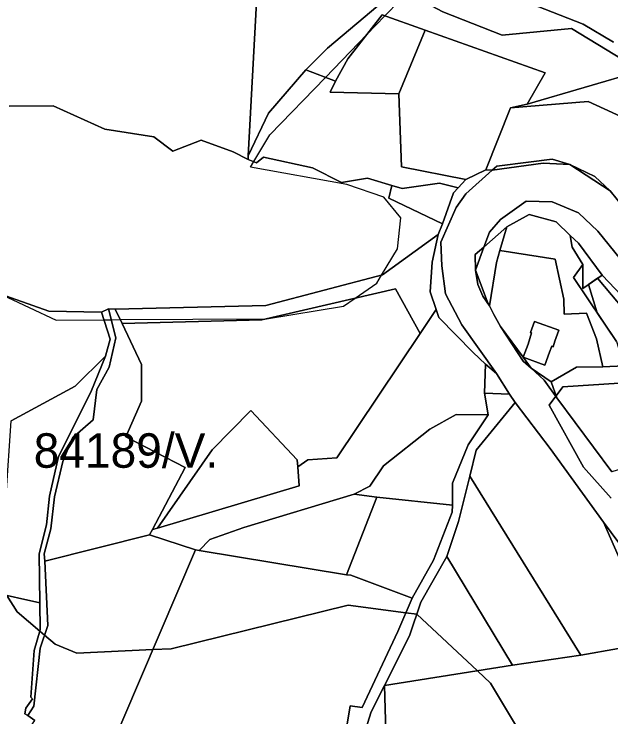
# Model space of a CAD drawing. Extents: x -477304 to -465429, y -1159113 to -1149210.
# Drawn here: x -475720.8 to -475461.1, y -1151883.2 to -1151577.4 of the extents above; entities that cross this region are included whole.
import ezdxf

# ---------------------------------------------------------------- set-up
doc = ezdxf.new("R2010")
doc.units = 0
for name, color, linetype in [('BPEJ_s', 7, 'Continuous'), ('orna_s', 7, 'Continuous'), ('ostatni_s', 7, 'Continuous'), ('PUPFL_s', 7, 'Continuous'), ('trav_porost_s', 7, 'Continuous')]:
    doc.layers.add(name, color=color, linetype=linetype)

msp = doc.modelspace()

# ---------------------------------------------------------------- linework, layer by layer
at = {"layer": 'BPEJ_s'}
for points in [[(-475726.03, -1151699.52), (-475702.5, -1151710.5), (-475681.69, -1151710.39), (-475678.56, -1151710.37), (-475674.62, -1151710.35), (-475611.47, -1151710), (-475611, -1151710), (-475577.5, -1151704.5), (-475572.39, -1151700.97), (-475563, -1151694.5), (-475560.89, -1151690.98), (-475554, -1151679.5), (-475552.5, -1151666), (-475560, -1151657), (-475576, -1151651.5), (-475618, -1151644), (-475616.55, -1151641.61), (-475609.5, -1151630), (-475585.3, -1151604.94), (-475567.31, -1151586.32), (-475559.45, -1151578.18), (-475553, -1151571.5)], [(-475726.03, -1151699.52), (-475702.5, -1151710.5), (-475681.69, -1151710.39), (-475678.56, -1151710.37), (-475674.62, -1151710.35), (-475611.47, -1151710), (-475611, -1151710), (-475577.5, -1151704.5), (-475572.39, -1151700.97), (-475563, -1151694.5), (-475560.89, -1151690.98), (-475554, -1151679.5), (-475552.5, -1151666), (-475560, -1151657), (-475576, -1151651.5), (-475618, -1151644), (-475616.55, -1151641.61), (-475609.5, -1151630), (-475585.3, -1151604.94), (-475567.31, -1151586.32), (-475559.45, -1151578.18), (-475553, -1151571.5)], [(-475458.64, -1151719.87), (-475467.06, -1151707.37), (-475470.88, -1151695.11), (-475467, -1151692.37), (-475452.5, -1151709.5)], [(-475452.5, -1151709.5), (-475467, -1151692.37), (-475470.88, -1151695.11), (-475467.06, -1151707.37), (-475458.64, -1151719.87)], [(-475461, -1151788), (-475473, -1151774.5), (-475488, -1151747.5), (-475485.12, -1151743.66), (-475484.95, -1151743.43), (-475482, -1151739.5), (-475457.5, -1151738)], [(-475457.5, -1151738), (-475482, -1151739.5), (-475484.95, -1151743.43), (-475485.12, -1151743.66), (-475488, -1151747.5), (-475473, -1151774.5), (-475461, -1151788)], [(-475723.92, -1151830.36), (-475719.5, -1151837.5), (-475709.66, -1151845.85), (-475707.53, -1151847.65), (-475703, -1151851.5), (-475693.5, -1151855.5), (-475660.44, -1151853.89), (-475652.5, -1151853.5), (-475575.5, -1151834.5), (-475550.34, -1151837.85), (-475545.52, -1151838.5), (-475519.21, -1151863.15), (-475513.5, -1151868.5), (-475500, -1151891)], [(-475500, -1151891), (-475513.5, -1151868.5), (-475519.21, -1151863.15), (-475545.52, -1151838.5), (-475550.34, -1151837.85), (-475575.5, -1151834.5), (-475652.5, -1151853.5), (-475660.44, -1151853.89), (-475693.5, -1151855.5), (-475703, -1151851.5), (-475707.53, -1151847.65), (-475709.66, -1151845.85), (-475719.5, -1151837.5), (-475723.92, -1151830.36)]]:
    msp.add_lwpolyline(points, dxfattribs=at)
at = {"layer": 'orna_s'}
msp.add_lwpolyline([(-475515.01, -1151702.33), (-475520.11, -1151688.86), (-475516.37, -1151678.75), (-475506.43, -1151670.02), (-475509.41, -1151680.25), (-475510.92, -1151685.42), (-475514.01, -1151704.33)], close=True, dxfattribs=at)
at = {"layer": 'ostatni_s'}
for points in [[(-475447.95, -1151602.12), (-475478.29, -1151583.65), (-475508.45, -1151586.54), (-475534.2, -1151576.45), (-475546.65, -1151569.69), (-475549.82, -1151562.88), (-475551.86, -1151559.45), (-475571.81, -1151545.98), (-475593.84, -1151536.86), (-475613.3, -1151534.74), (-475638.21, -1151531.66), (-475651.19, -1151539.48), (-475658.92, -1151526.63), (-475641.86, -1151528.43), (-475619.14, -1151526.11), (-475572.32, -1151543.76), (-475509.1, -1151567.65), (-475473.2, -1151581.78), (-475460.03, -1151589.65)], [(-475460.03, -1151589.65), (-475473.2, -1151581.78), (-475509.1, -1151567.65), (-475572.32, -1151543.76), (-475619.14, -1151526.11), (-475641.86, -1151528.43), (-475658.92, -1151526.63)], [(-475457.74, -1151807.45), (-475464.33, -1151798.38), (-475487.51, -1151766.47), (-475502.82, -1151746.43), (-475505.2, -1151742.74), (-475510.95, -1151733.81), (-475526, -1151712.58), (-475533.12, -1151699.1), (-475534.69, -1151687), (-475535.19, -1151676.59), (-475528.52, -1151661.6), (-475524.22, -1151655.64), (-475512.77, -1151645.35), (-475490.57, -1151642.2), (-475479, -1151642.87), (-475461.49, -1151654.29), (-475455.38, -1151661.9)], [(-475457, -1151684.02), (-475466.79, -1151671.9), (-475475.28, -1151663.81), (-475486.72, -1151659.07), (-475497.99, -1151658.81), (-475509.17, -1151666.78), (-475513.99, -1151672.32), (-475516.37, -1151678.75), (-475520.15, -1151682.07), (-475520.11, -1151688.86), (-475519, -1151695.1), (-475516.81, -1151700.09), (-475514.01, -1151704.33), (-475512.08, -1151708.17), (-475509.15, -1151713.3), (-475504.26, -1151720.84), (-475499.3, -1151728.35), (-475495.89, -1151731.45), (-475490.19, -1151736.63), (-475484.62, -1151744.36), (-475460.72, -1151776.51)], [(-475456.56, -1151699.79), (-475464.97, -1151690.94), (-475475.2, -1151677.05), (-475478.79, -1151673.67), (-475484.97, -1151667.85), (-475496.74, -1151664.61), (-475506.43, -1151670.02), (-475516.37, -1151678.75), (-475513.99, -1151672.32), (-475509.17, -1151666.78), (-475497.99, -1151658.81), (-475486.72, -1151659.07), (-475475.28, -1151663.81), (-475466.79, -1151671.9), (-475457, -1151684.02)]]:
    msp.add_lwpolyline(points, dxfattribs=at)
for points in [[(-475510.81, -1151643.59), (-475497.03, -1151641.79), (-475486.68, -1151640.6), (-475479, -1151642.87), (-475490.57, -1151642.2), (-475512.77, -1151645.35)], [(-475479, -1151642.87), (-475468.12, -1151648.08), (-475461.49, -1151654.29)], [(-475534.69, -1151687), (-475533.12, -1151699.1), (-475526, -1151712.58), (-475510.95, -1151733.81), (-475515.76, -1151729.65), (-475521.02, -1151724.61), (-475536.05, -1151709.48), (-475537.2, -1151706), (-475539.76, -1151698.3), (-475538.94, -1151685.3), (-475536.23, -1151673.25), (-475534.34, -1151668.68), (-475529.55, -1151655.2), (-475527.56, -1151652.99), (-475524.28, -1151649.38), (-475515.53, -1151645.12), (-475512.77, -1151645.35), (-475524.22, -1151655.64), (-475528.52, -1151661.6), (-475535.19, -1151676.59)], [(-475556.46, -1151651.95), (-475551.9, -1151653.25), (-475535.64, -1151650.94), (-475527.56, -1151652.99), (-475529.55, -1151655.2), (-475534.34, -1151668.68), (-475557.81, -1151657.53)], [(-475520.11, -1151688.86), (-475520.15, -1151682.07), (-475516.37, -1151678.75)], [(-475519, -1151695.1), (-475520.11, -1151688.86), (-475515.01, -1151702.33), (-475514.01, -1151704.33), (-475516.81, -1151700.09)], [(-475680.97, -1151726.26), (-475679.01, -1151718.78), (-475682.72, -1151707.15), (-475679.75, -1151705.71), (-475676.56, -1151718.25), (-475679.44, -1151731.04), (-475684.81, -1151740.72), (-475686.42, -1151753.95), (-475695.42, -1151761.75), (-475699.66, -1151772.09), (-475703.2, -1151787.45), (-475704.88, -1151801.37), (-475707.79, -1151812.21), (-475707.47, -1151815.35), (-475706.12, -1151843.38), (-475709.4, -1151853.3), (-475712.17, -1151878.47), (-475714.82, -1151882.56), (-475716.21, -1151881.81), (-475715.69, -1151879.32), (-475712.75, -1151875.31), (-475713.47, -1151874.62), (-475712.06, -1151854.29), (-475709.49, -1151845.25), (-475709.6, -1151833.6), (-475709.84, -1151812.22), (-475706.69, -1151799.6), (-475705.42, -1151787.17), (-475701.56, -1151769.89), (-475687.4, -1151741.9)], [(-475499.25, -1151726.64), (-475497.16, -1151721.01), (-475495.65, -1151716.14), (-475496.12, -1151715.98), (-475494.42, -1151711.17), (-475483.77, -1151714.94), (-475485.47, -1151719.75), (-475486.31, -1151722.11), (-475486.89, -1151721.9), (-475487.85, -1151724.49), (-475489.94, -1151730.12)], [(-475499.3, -1151728.35), (-475504.26, -1151720.84), (-475509.15, -1151713.3), (-475499.25, -1151726.64), (-475495.89, -1151731.45)], [(-475490.19, -1151736.63), (-475495.89, -1151731.45), (-475487.09, -1151737.37), (-475484.62, -1151744.36)]]:
    msp.add_lwpolyline(points, close=True, dxfattribs=at)
at = {"layer": 'PUPFL_s'}
for points in [[(-475613.3, -1151534.74), (-475618.9, -1151639.15), (-475618.98, -1151640.7), (-475625.55, -1151637.41), (-475639.48, -1151632.21), (-475651.79, -1151637.1), (-475659.95, -1151630.81), (-475681.29, -1151627.42), (-475703.84, -1151617.39), (-475723.01, -1151617.41)], [(-475723.01, -1151617.41), (-475703.84, -1151617.39), (-475681.29, -1151627.42), (-475659.95, -1151630.81), (-475651.79, -1151637.1), (-475639.48, -1151632.21), (-475625.55, -1151637.41), (-475618.98, -1151640.7), (-475615.31, -1151642.08), (-475612.25, -1151639.72), (-475591.03, -1151644.33), (-475578.34, -1151650.64), (-475567.01, -1151648.82), (-475556.46, -1151651.95), (-475557.81, -1151657.53), (-475534.34, -1151668.68), (-475536.23, -1151673.25), (-475560.44, -1151690.86), (-475611.21, -1151704.12), (-475676.78, -1151705.82), (-475679.75, -1151705.71), (-475682.72, -1151707.15), (-475705.73, -1151706.67), (-475729.18, -1151698.41)], [(-475458.64, -1151719.87), (-475477.39, -1151692.01), (-475473.27, -1151686.4), (-475473.35, -1151696.85), (-475464.97, -1151690.94), (-475456.56, -1151699.79)], [(-475729.18, -1151698.41), (-475705.73, -1151706.67), (-475682.72, -1151707.15), (-475679.01, -1151718.78), (-475680.97, -1151726.26), (-475694.24, -1151739.29), (-475722.15, -1151754.43)]]:
    msp.add_lwpolyline(points, dxfattribs=at)
for points in [[(-475618.9, -1151639.15), (-475613.3, -1151534.74), (-475593.84, -1151536.86), (-475571.81, -1151545.98), (-475551.86, -1151559.45), (-475549.82, -1151562.88), (-475584.48, -1151592.22), (-475593.83, -1151601.68), (-475610.15, -1151620.49)], [(-475560.61, -1151577.77), (-475575.6, -1151596.89), (-475580.99, -1151606.59), (-475593.83, -1151601.68), (-475584.48, -1151592.22), (-475549.82, -1151562.88), (-475546.65, -1151569.69), (-475534.2, -1151576.45), (-475508.45, -1151586.54), (-475478.29, -1151583.65), (-475447.95, -1151602.12), (-475497.6, -1151616.58), (-475489.73, -1151602.97), (-475541.98, -1151584.34)], [(-475575.6, -1151596.89), (-475560.61, -1151577.77), (-475541.98, -1151584.34), (-475553.33, -1151612.04), (-475583.3, -1151611.42), (-475580.99, -1151606.59)], [(-475567.01, -1151648.82), (-475578.34, -1151650.64), (-475591.03, -1151644.33), (-475612.25, -1151639.72), (-475615.31, -1151642.08), (-475618.98, -1151640.7), (-475618.9, -1151639.15), (-475610.15, -1151620.49), (-475593.83, -1151601.68), (-475580.99, -1151606.59), (-475583.3, -1151611.42), (-475553.33, -1151612.04), (-475552.22, -1151643.87), (-475524.28, -1151649.38), (-475527.56, -1151652.99), (-475535.64, -1151650.94), (-475551.9, -1151653.25), (-475556.46, -1151651.95)], [(-475554.84, -1151696.92), (-475613.06, -1151710.37), (-475673.83, -1151711.99), (-475676.78, -1151705.82), (-475611.21, -1151704.12), (-475560.44, -1151690.86), (-475536.23, -1151673.25), (-475538.94, -1151685.3), (-475539.76, -1151698.3), (-475537.2, -1151706), (-475544.08, -1151716.42)], [(-475593.02, -1151771.39), (-475597.4, -1151774.35), (-475597.63, -1151771.3), (-475617.81, -1151749.87), (-475634.65, -1151766.97), (-475658.39, -1151801), (-475660.61, -1151801.66), (-475646.31, -1151774.69), (-475672.21, -1151761.29), (-475665.37, -1151745.76), (-475665.31, -1151729.79), (-475673.83, -1151711.99), (-475613.06, -1151710.37), (-475554.84, -1151696.92), (-475544.08, -1151716.42), (-475580.39, -1151770.48)], [(-475686.42, -1151753.95), (-475684.81, -1151740.72), (-475679.44, -1151731.04), (-475676.56, -1151718.25), (-475679.75, -1151705.71), (-475676.78, -1151705.82), (-475673.83, -1151711.99), (-475665.31, -1151729.79), (-475665.37, -1151745.76), (-475672.21, -1151761.29), (-475646.31, -1151774.69), (-475660.61, -1151801.66), (-475661.85, -1151804), (-475707.47, -1151815.35), (-475707.79, -1151812.21), (-475704.88, -1151801.37), (-475703.2, -1151787.45), (-475699.66, -1151772.09), (-475695.42, -1151761.75)], [(-475565.97, -1151782.75), (-475572.86, -1151786.31), (-475620.9, -1151800.71), (-475635.66, -1151805.99), (-475640.28, -1151810.83), (-475641.86, -1151810.44), (-475661.85, -1151804), (-475660.61, -1151801.66), (-475658.39, -1151801), (-475596.77, -1151782.61), (-475597.4, -1151774.35), (-475593.02, -1151771.39), (-475580.39, -1151770.48), (-475544.08, -1151716.42), (-475537.2, -1151706), (-475536.05, -1151709.48), (-475521.02, -1151724.61), (-475515.76, -1151729.65), (-475516.15, -1151742.4), (-475514.53, -1151751.74), (-475528.43, -1151751.57), (-475539.9, -1151757.97), (-475560.09, -1151773.92)], [(-475487.09, -1151737.37), (-475476.03, -1151731.03), (-475464.67, -1151730.88), (-475455.38, -1151730.39), (-475449.13, -1151740.48), (-475438.75, -1151768.95), (-475458.42, -1151775.81), (-475460.72, -1151776.51), (-475484.62, -1151744.36)], [(-475464.33, -1151798.38), (-475441.38, -1151850.51), (-475474.19, -1151856.34), (-475522.5, -1151778.37), (-475519.72, -1151767.14), (-475502.82, -1151746.43), (-475487.51, -1151766.47)], [(-475527.41, -1151798.18), (-475522.5, -1151778.37), (-475474.19, -1151856.34), (-475503.93, -1151860.73), (-475532.52, -1151813.34)], [(-475530.16, -1151794.15), (-475538.35, -1151814.95), (-475547.63, -1151831.56), (-475574.22, -1151821.46), (-475576.15, -1151821.41), (-475563, -1151787.64), (-475529.98, -1151791.12)], [(-475464.33, -1151798.38), (-475457.74, -1151807.45), (-475438.26, -1151849.76), (-475441.38, -1151850.51)], [(-475503.93, -1151860.73), (-475559.63, -1151869.54), (-475548.69, -1151847.95), (-475543.79, -1151833.31), (-475532.52, -1151813.34)], [(-475441.38, -1151850.51), (-475431.41, -1151874.51), (-475423.54, -1151901.86), (-475421.18, -1151941.36), (-475440.44, -1151939.11), (-475474.35, -1151933.72), (-475519.5, -1151937.96), (-475527.98, -1151969.49), (-475530.69, -1151966.89), (-475540.15, -1151975), (-475549.38, -1151976.09), (-475556.53, -1151975.29), (-475559.63, -1151869.54), (-475503.93, -1151860.73), (-475474.19, -1151856.34)], [(-475620.68, -1151951.69), (-475614.32, -1151943.64), (-475588.22, -1151929.43), (-475577.07, -1151917.9), (-475565.38, -1151880.89), (-475559.63, -1151869.54), (-475556.53, -1151975.29), (-475559.99, -1151975.16), (-475594.04, -1151980.22), (-475600.07, -1151980.42), (-475624.12, -1151978.42), (-475643.43, -1151969.68), (-475632.52, -1151961.05)]]:
    msp.add_lwpolyline(points, close=True, dxfattribs=at)
at = {"layer": 'trav_porost_s'}
for points in [[(-475524.28, -1151649.38), (-475552.22, -1151643.87), (-475553.33, -1151612.04), (-475541.98, -1151584.34), (-475489.73, -1151602.97), (-475497.6, -1151616.58), (-475504.79, -1151618.23), (-475515.53, -1151645.12)], [(-475451.68, -1151624.27), (-475471.06, -1151615.41), (-475504.79, -1151618.23), (-475497.6, -1151616.58), (-475447.95, -1151602.12), (-475440.83, -1151607.75), (-475415.6, -1151628.07), (-475374.94, -1151684.51), (-475397.16, -1151685.66), (-475433.11, -1151638.69)], [(-475433.11, -1151638.69), (-475397.16, -1151685.66), (-475438.48, -1151680.85), (-475455.38, -1151661.9), (-475461.49, -1151654.29), (-475468.12, -1151648.08), (-475479, -1151642.87), (-475486.68, -1151640.6), (-475497.03, -1151641.79), (-475510.81, -1151643.59), (-475512.77, -1151645.35), (-475515.53, -1151645.12), (-475504.79, -1151618.23), (-475471.06, -1151615.41), (-475451.68, -1151624.27)], [(-475455.38, -1151730.39), (-475464.67, -1151730.88), (-475467.38, -1151718.62), (-475471.77, -1151707.48), (-475481.51, -1151708), (-475481.54, -1151701.47), (-475485.35, -1151684.09), (-475509.41, -1151680.25), (-475506.43, -1151670.02), (-475496.74, -1151664.61), (-475484.97, -1151667.85), (-475478.79, -1151673.67), (-475477.94, -1151678.76), (-475473.27, -1151686.4), (-475477.39, -1151692.01), (-475458.64, -1151719.87)], [(-475473.35, -1151696.85), (-475473.27, -1151686.4), (-475477.94, -1151678.76), (-475478.79, -1151673.67), (-475475.2, -1151677.05), (-475464.97, -1151690.94)], [(-475499.25, -1151726.64), (-475509.15, -1151713.3), (-475512.08, -1151708.17), (-475514.01, -1151704.33), (-475510.92, -1151685.42), (-475509.41, -1151680.25), (-475485.35, -1151684.09), (-475481.54, -1151701.47), (-475481.51, -1151708), (-475471.77, -1151707.48), (-475467.38, -1151718.62), (-475464.67, -1151730.88), (-475476.03, -1151731.03), (-475487.09, -1151737.37), (-475495.89, -1151731.45), (-475499.25, -1151726.64), (-475489.94, -1151730.12), (-475487.85, -1151724.49), (-475486.89, -1151721.9), (-475486.31, -1151722.11), (-475485.47, -1151719.75), (-475483.77, -1151714.94), (-475494.42, -1151711.17), (-475496.12, -1151715.98), (-475495.65, -1151716.14), (-475497.16, -1151721.01)], [(-475724.28, -1151786.91), (-475722.15, -1151754.43), (-475694.24, -1151739.29), (-475680.97, -1151726.26), (-475687.4, -1151741.9), (-475701.56, -1151769.89), (-475705.42, -1151787.17), (-475706.69, -1151799.6), (-475709.84, -1151812.22), (-475709.6, -1151833.6), (-475730.57, -1151828.86)], [(-475510.95, -1151733.81), (-475505.2, -1151742.74), (-475516.15, -1151742.4), (-475515.76, -1151729.65)], [(-475596.77, -1151782.61), (-475658.39, -1151801), (-475634.65, -1151766.97), (-475617.81, -1151749.87), (-475597.63, -1151771.3), (-475597.4, -1151774.35)], [(-475539.9, -1151757.97), (-475528.43, -1151751.57), (-475514.53, -1151751.74), (-475523.29, -1151764.81), (-475530.04, -1151781.47), (-475529.98, -1151791.12), (-475563, -1151787.64), (-475572.86, -1151786.31), (-475565.97, -1151782.75), (-475560.09, -1151773.92)], [(-475563, -1151787.64), (-475576.15, -1151821.41), (-475640.28, -1151810.83), (-475635.66, -1151805.99), (-475620.9, -1151800.71), (-475572.86, -1151786.31)], [(-475709.4, -1151853.3), (-475706.12, -1151843.38), (-475707.47, -1151815.35), (-475661.85, -1151804), (-475641.86, -1151810.44), (-475689.3, -1151921.38), (-475695.12, -1151904.72), (-475703.54, -1151898.37), (-475717.06, -1151897.09), (-475718.97, -1151897.09), (-475719.51, -1151895.5), (-475711.82, -1151884.67), (-475714.82, -1151882.56), (-475712.17, -1151878.47)], [(-475641.86, -1151810.44), (-475640.28, -1151810.83), (-475576.15, -1151821.41), (-475574.22, -1151821.46), (-475547.63, -1151831.56), (-475553.87, -1151846.05), (-475569.37, -1151879.08), (-475574.63, -1151878.29), (-475577.72, -1151897.66), (-475582.82, -1151915.05), (-475590.44, -1151926.82), (-475612.47, -1151921.36), (-475625.87, -1151941.2), (-475628.47, -1151949.57), (-475636.95, -1151957.99), (-475643.17, -1151954.13), (-475649.17, -1151948.5), (-475662.55, -1151936.76), (-475674.43, -1151932.26), (-475688.27, -1151925.05), (-475689.3, -1151921.38)]]:
    msp.add_lwpolyline(points, close=True, dxfattribs=at)
for points in [[(-475577.72, -1151897.66), (-475574.63, -1151878.29), (-475569.37, -1151879.08), (-475553.87, -1151846.05), (-475547.63, -1151831.56), (-475538.35, -1151814.95), (-475530.16, -1151794.15), (-475529.98, -1151791.12), (-475530.04, -1151781.47), (-475523.29, -1151764.81), (-475514.53, -1151751.74), (-475516.15, -1151742.4), (-475505.2, -1151742.74), (-475502.82, -1151746.43), (-475519.72, -1151767.14), (-475522.5, -1151778.37), (-475527.41, -1151798.18), (-475532.52, -1151813.34), (-475543.79, -1151833.31), (-475548.69, -1151847.95), (-475559.63, -1151869.54), (-475565.38, -1151880.89), (-475577.07, -1151917.9)], [(-475730.57, -1151828.86), (-475709.6, -1151833.6), (-475709.49, -1151845.25), (-475712.06, -1151854.29), (-475713.47, -1151874.62), (-475712.75, -1151875.31), (-475715.69, -1151879.32), (-475716.21, -1151881.81), (-475714.82, -1151882.56), (-475711.82, -1151884.67)]]:
    msp.add_lwpolyline(points, dxfattribs=at)

# ---------------------------------------------------------------- texts
at = {"layer": 'BPEJ_s'}
msp.add_text('84189/V.', height=15, dxfattribs=at).set_placement((-475712.28, -1151774.78))

doc.saveas('drawing.dxf')
